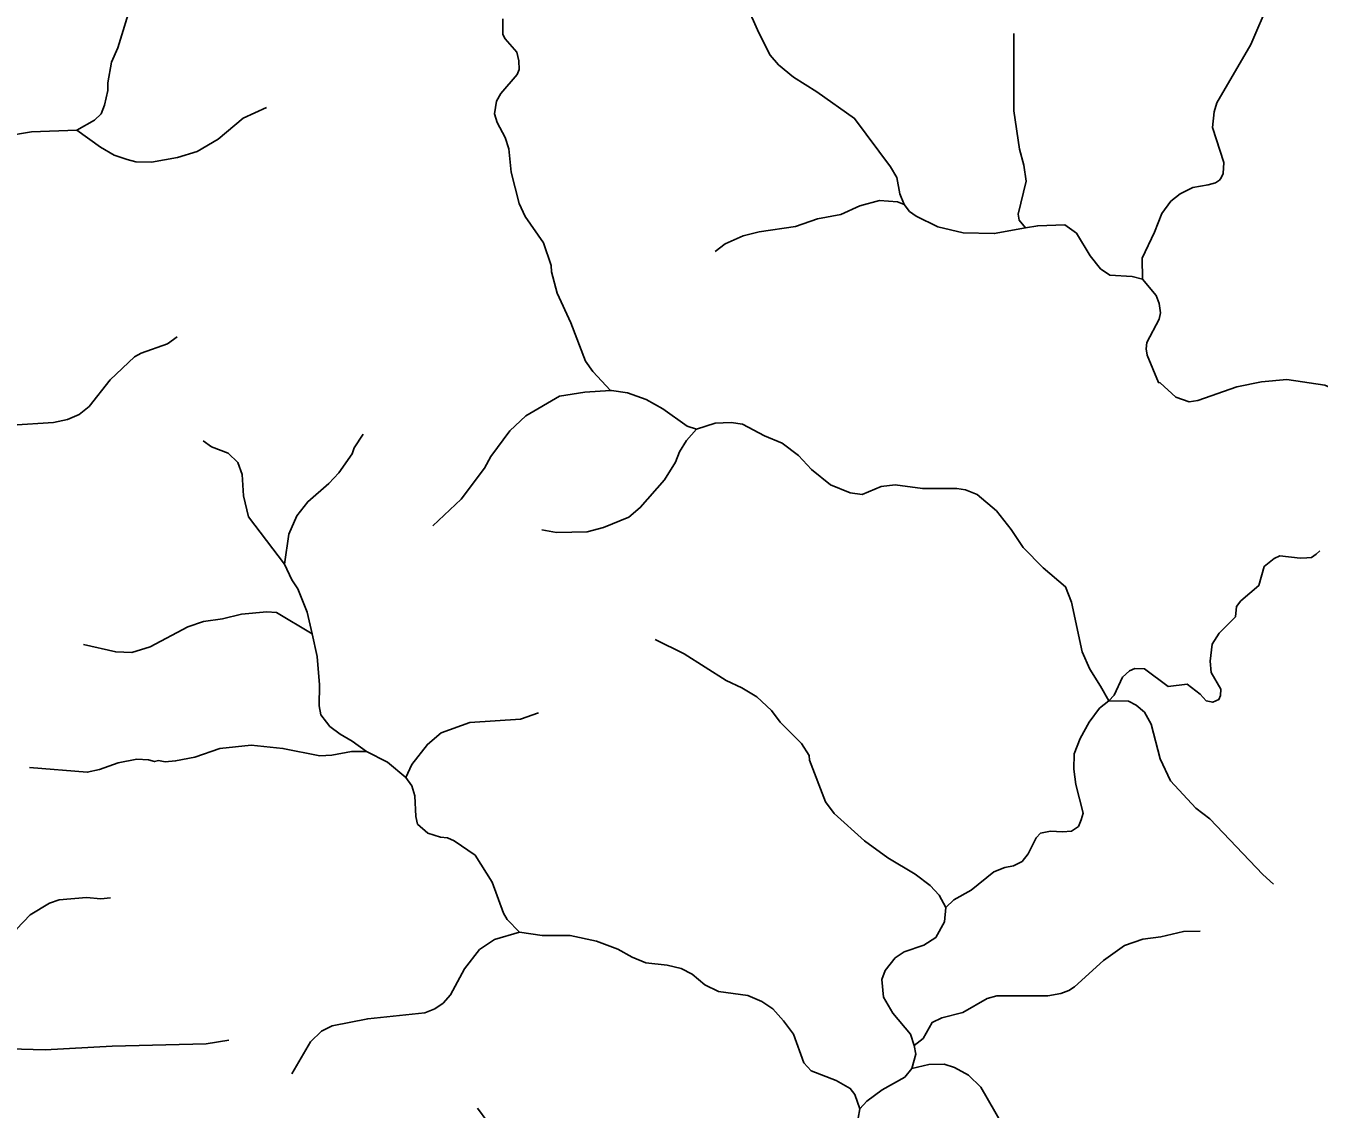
# Model space of a CAD drawing. Extents: x 500 to 555.2, y 9115.7 to 9171.
# Drawn here: x 504.79 to 510.22, y 9147.75 to 9152.3 of the extents above; entities that cross this region are included whole.
import ezdxf

# ---------------------------------------------------------------- set-up
doc = ezdxf.new("R2010")
doc.units = 0
doc.header["$LTSCALE"] = 0.064
doc.layers.add('7', color=7, linetype='Continuous', lineweight=25)

msp = doc.modelspace()

# ---------------------------------------------------------------- linework, layer by layer
at = {"layer": '7'}
for points in [[(505.6929, 9152.5807), (505.5549, 9152.5966), (505.4362, 9152.5919), (505.3969, 9152.5774), (505.3562, 9152.5515), (505.315, 9152.5105), (505.2341, 9152.4049), (505.1747, 9152.2086), (505.147, 9152.1488), (505.1324, 9152.0611), (505.132, 9152.0295), (505.1187, 9151.9677), (505.1036, 9151.9319), (505.0767, 9151.905), (505.002, 9151.8631)], [(507.7567, 9152.5184), (507.8647, 9152.2709), (507.9128, 9152.177), (507.9475, 9152.1371), (508.0112, 9152.0852), (508.1093, 9152.0243), (508.2671, 9151.9122), (508.4186, 9151.709), (508.4439, 9151.6644), (508.457, 9151.5952), (508.475, 9151.5501)], [(510.0071, 9152.4011), (509.9307, 9152.2224), (509.788, 9151.9778), (509.7762, 9151.9404), (509.7694, 9151.8745), (509.8175, 9151.7264), (509.8149, 9151.6811), (509.8061, 9151.6627), (509.7989, 9151.6526), (509.7822, 9151.6417), (509.7511, 9151.6338), (509.6874, 9151.6224), (509.6336, 9151.5955), (509.5947, 9151.5644), (509.5578, 9151.5125), (509.5268, 9151.4344), (509.4741, 9151.3249), (509.4766, 9151.237)], [(506.7906, 9152.3296), (506.7906, 9152.2645), (506.8004, 9152.2457), (506.8493, 9152.1897), (506.8579, 9152.1542), (506.8594, 9152.1175), (506.8504, 9152.097), (506.7827, 9152.0165), (506.7641, 9151.9842), (506.7561, 9151.9314), (506.7665, 9151.8951), (506.8005, 9151.8318), (506.8161, 9151.7838), (506.8253, 9151.6858), (506.8596, 9151.5546), (506.8837, 9151.5), (506.9617, 9151.3897), (506.9933, 9151.295), (506.9943, 9151.2685), (507.0184, 9151.1786), (507.0759, 9151.0532), (507.138, 9150.8932), (507.1686, 9150.8492), (507.2429, 9150.77)], [(508.9357, 9152.2693), (508.9362, 9151.9443), (508.9593, 9151.7835), (508.9784, 9151.7165), (508.9882, 9151.6484), (508.9542, 9151.5104), (508.9578, 9151.4842), (508.9845, 9151.4523)], [(505.7987, 9151.9582), (505.7004, 9151.9137), (505.5954, 9151.8251), (505.5073, 9151.7731), (505.4252, 9151.7486), (505.3148, 9151.7291), (505.2498, 9151.7293), (505.2133, 9151.7396), (505.1593, 9151.7575), (505.1016, 9151.791), (505.002, 9151.8631)], [(505.002, 9151.8631), (504.8109, 9151.8553), (504.6949, 9151.8358), (504.6152, 9151.8029)], [(507.6824, 9151.3537), (507.7234, 9151.3849), (507.7997, 9151.4186), (507.8671, 9151.4354), (508.0195, 9151.4581), (508.1114, 9151.4909), (508.2098, 9151.509), (508.2892, 9151.5451), (508.3712, 9151.5681), (508.4467, 9151.5617), (508.475, 9151.5501)], [(508.475, 9151.5501), (508.4974, 9151.5219), (508.5257, 9151.502), (508.6173, 9151.457), (508.7228, 9151.4323), (508.8534, 9151.4289), (508.9845, 9151.4523)], [(508.9845, 9151.4523), (509.036, 9151.4615), (509.1492, 9151.4648), (509.1984, 9151.4304), (509.2556, 9151.3348), (509.2997, 9151.2802), (509.3395, 9151.2533), (509.4329, 9151.2481), (509.4766, 9151.237)], [(509.4766, 9151.237), (509.533, 9151.1681), (509.5461, 9151.1353), (509.5514, 9151.0956), (509.5463, 9151.0686), (509.4937, 9150.9706), (509.4907, 9150.9452), (509.4956, 9150.9183), (509.5429, 9150.8031), (509.5498, 9150.8017), (509.6158, 9150.7415), (509.6715, 9150.7221), (509.7086, 9150.7281), (509.8724, 9150.7846), (509.9759, 9150.8056), (510.0816, 9150.8154), (510.2411, 9150.7925), (510.3204, 9150.758), (510.4232, 9150.6879), (510.447, 9150.6624), (510.4889, 9150.579), (510.4933, 9150.5051), (510.5053, 9150.4609)], [(505.423, 9150.9952), (505.3829, 9150.9655), (505.2722, 9150.9271), (505.2438, 9150.9105), (505.1424, 9150.8142), (505.0532, 9150.702), (505.0118, 9150.6693), (504.9632, 9150.6482), (504.9035, 9150.6352), (504.7294, 9150.6237), (504.5464, 9150.6424)], [(506.4965, 9150.2009), (506.615, 9150.3136), (506.7134, 9150.4431), (506.7397, 9150.4923), (506.82, 9150.6004), (506.8865, 9150.6634), (507.0284, 9150.7464), (507.135, 9150.7629), (507.2429, 9150.77)], [(507.2429, 9150.77), (507.2464, 9150.7702), (507.3133, 9150.7602), (507.3915, 9150.7314), (507.4616, 9150.6932), (507.5645, 9150.62), (507.603, 9150.607)], [(506.954, 9150.184), (507.0158, 9150.1742), (507.1443, 9150.1758), (507.213, 9150.1946), (507.3196, 9150.238), (507.3672, 9150.2783), (507.4687, 9150.3949), (507.5152, 9150.4691), (507.5324, 9150.5127), (507.5615, 9150.5594), (507.603, 9150.607)], [(507.603, 9150.607), (507.6824, 9150.632), (507.7484, 9150.635), (507.7964, 9150.628), (507.8895, 9150.5793), (507.9631, 9150.5488), (508.0322, 9150.4972), (508.0869, 9150.4377), (508.1662, 9150.373), (508.2486, 9150.3394), (508.2992, 9150.3336), (508.3783, 9150.366), (508.4369, 9150.3742), (508.5529, 9150.3577), (508.6965, 9150.3577), (508.7326, 9150.3527), (508.7823, 9150.3327), (508.8627, 9150.2638), (508.9251, 9150.1854), (508.9749, 9150.1105), (509.0585, 9150.0254), (509.1524, 9149.9458), (509.1773, 9149.8815), (509.2231, 9149.6722), (509.2546, 9149.5995), (509.3001, 9149.5278), (509.3344, 9149.4663)], [(505.5316, 9150.5582), (505.5666, 9150.5333), (505.6372, 9150.5061), (505.6784, 9150.4676), (505.6963, 9150.4174), (505.7011, 9150.3268), (505.7231, 9150.2388), (505.8734, 9150.0405)], [(506.2044, 9150.5869), (506.1658, 9150.5283), (506.1575, 9150.5044), (506.1024, 9150.4245), (506.0601, 9150.3793), (505.9712, 9150.3027), (505.925, 9150.2428), (505.8919, 9150.1664), (505.8734, 9150.0405)], [(510.2199, 9150.0972), (510.2054, 9150.0825), (510.1852, 9150.0682), (510.1662, 9150.0676), (510.1379, 9150.066), (510.053, 9150.0754), (510.029, 9150.0644), (509.9867, 9150.0304), (509.9642, 9149.951), (509.8888, 9149.8864), (509.8713, 9149.8623), (509.8671, 9149.8197), (509.7972, 9149.7508), (509.7678, 9149.7048), (509.7595, 9149.6335), (509.7644, 9149.5863), (509.805, 9149.5162), (509.8036, 9149.4885), (509.7965, 9149.4719), (509.7709, 9149.4609), (509.7437, 9149.4671), (509.7184, 9149.495), (509.663, 9149.5373), (509.5835, 9149.5266), (509.4837, 9149.6014), (509.4439, 9149.6029), (509.4216, 9149.5933), (509.3926, 9149.566), (509.3568, 9149.4911), (509.3344, 9149.4663)], [(505.8734, 9150.0405), (505.9048, 9149.9742), (505.9299, 9149.9365), (505.9689, 9149.8388), (505.9896, 9149.7478)], [(505.0302, 9149.7034), (505.1655, 9149.6724), (505.2334, 9149.6691), (505.3099, 9149.693), (505.4685, 9149.7771), (505.5341, 9149.8), (505.6128, 9149.8117), (505.6934, 9149.831), (505.7998, 9149.8411), (505.8402, 9149.8373), (505.9896, 9149.7478)], [(505.9896, 9149.7478), (506.0114, 9149.6524), (506.0211, 9149.5343), (506.0192, 9149.4451), (506.0267, 9149.4084), (506.0495, 9149.3765), (506.0637, 9149.3594), (506.1068, 9149.327), (506.1581, 9149.2976), (506.2186, 9149.2535)], [(507.4297, 9149.7243), (507.5511, 9149.6642), (507.7277, 9149.5522), (507.7944, 9149.5212), (507.8566, 9149.4834), (507.9185, 9149.4265), (507.9548, 9149.3773), (508.0441, 9149.2882), (508.0763, 9149.2371), (508.0773, 9149.2176), (508.1451, 9149.043), (508.1818, 9148.993), (508.3084, 9148.8796), (508.4063, 9148.8079), (508.521, 9148.7388), (508.585, 9148.6912), (508.6227, 9148.6502), (508.6505, 9148.5994)], [(509.3344, 9149.4663), (509.2958, 9149.436), (509.2518, 9149.3772), (509.2136, 9149.3087), (509.1889, 9149.2438), (509.1871, 9149.18), (509.1961, 9149.116), (509.2264, 9148.9947), (509.218, 9148.9669), (509.2071, 9148.9396), (509.1781, 9148.9194), (509.1405, 9148.9165), (509.0902, 9148.9192), (509.0476, 9148.9108), (509.0297, 9148.8915), (508.9958, 9148.8239), (508.9703, 9148.7915), (508.9342, 9148.7739), (508.8973, 9148.7668), (508.8512, 9148.7487), (508.7562, 9148.672), (508.6832, 9148.6313), (508.6505, 9148.5994)], [(510.0262, 9148.6969), (509.9816, 9148.7381), (509.7583, 9148.9713), (509.6996, 9149.0167), (509.5941, 9149.1304), (509.5496, 9149.2228), (509.5117, 9149.3689), (509.4846, 9149.4189), (509.4494, 9149.449), (509.4177, 9149.4655), (509.3344, 9149.4663)], [(506.9396, 9149.4161), (506.8648, 9149.3899), (506.6522, 9149.3751), (506.5319, 9149.3328), (506.474, 9149.2834), (506.408, 9149.1992), (506.3826, 9149.1452)], [(504.8026, 9149.1863), (505.0458, 9149.1671), (505.0976, 9149.1785), (505.175, 9149.2068), (505.2537, 9149.2213), (505.3033, 9149.2196), (505.3285, 9149.2115), (505.3454, 9149.2159), (505.3728, 9149.2113), (505.4165, 9149.2142), (505.4974, 9149.2308), (505.6029, 9149.267), (505.7336, 9149.2801), (505.8668, 9149.2668), (506.0223, 9149.2359), (506.0729, 9149.2388), (506.1549, 9149.2538), (506.2186, 9149.2535)], [(506.2186, 9149.2535), (506.3063, 9149.2086), (506.3826, 9149.1452)], [(506.3826, 9149.1452), (506.4087, 9149.1104), (506.4213, 9149.0685), (506.4247, 9148.9806), (506.4323, 9148.9494), (506.4762, 9148.9109), (506.5282, 9148.8947), (506.5576, 9148.8912), (506.5865, 9148.8785), (506.6739, 9148.8192), (506.7462, 9148.706), (506.7929, 9148.5751), (506.8086, 9148.5486), (506.8603, 9148.4951)], [(505.1435, 9148.6389), (505.102, 9148.636), (505.042, 9148.6404), (504.9278, 9148.6306), (504.8878, 9148.6174), (504.8059, 9148.5682), (504.7492, 9148.5086), (504.6799, 9148.3507), (504.6793, 9148.3332), (504.6383, 9148.1985), (504.6283, 9148.1265), (504.6057, 9148.0456), (504.5646, 9147.9763)], [(508.6505, 9148.5994), (508.6453, 9148.5382), (508.6082, 9148.4735), (508.5584, 9148.4405), (508.4754, 9148.4132), (508.4374, 9148.3876), (508.3962, 9148.3347), (508.3816, 9148.297)], [(505.9041, 9147.9002), (505.9823, 9148.0345), (506.0295, 9148.0793), (506.0741, 9148.102), (506.223, 9148.1319), (506.4625, 9148.1566), (506.5044, 9148.1741), (506.5399, 9148.1979), (506.5707, 9148.232), (506.6293, 9148.342), (506.6929, 9148.4231), (506.7554, 9148.4652), (506.8603, 9148.4951)], [(506.8603, 9148.4951), (506.955, 9148.4815), (507.0726, 9148.4812), (507.1842, 9148.4583), (507.2734, 9148.4237), (507.3332, 9148.3904), (507.3903, 9148.3667), (507.4801, 9148.3565), (507.5391, 9148.3432), (507.5855, 9148.3192), (507.6382, 9148.2739), (507.6953, 9148.247), (507.8192, 9148.2289), (507.8773, 9148.2037), (507.9238, 9148.1729), (507.9694, 9148.1236), (508.0107, 9148.0673), (508.0541, 9147.9462), (508.0849, 9147.9138), (508.1895, 9147.8721), (508.249, 9147.8392), (508.2676, 9147.8134), (508.289, 9147.7538)], [(509.7174, 9148.4995), (509.6485, 9148.4978), (509.5528, 9148.4764), (509.4768, 9148.4664), (509.4007, 9148.4395), (509.3123, 9148.3771), (509.191, 9148.2657), (509.1673, 9148.2501), (509.1332, 9148.2382), (509.0784, 9148.2287), (508.8639, 9148.2286), (508.824, 9148.217), (508.7216, 9148.1577), (508.633, 9148.1358), (508.5932, 9148.1166), (508.5547, 9148.0495), (508.5179, 9148.0199)], [(508.3816, 9148.297), (508.3884, 9148.2222), (508.4273, 9148.1553), (508.5021, 9148.0665), (508.5179, 9148.0199)], [(505.6399, 9148.0419), (505.5445, 9148.027), (505.1508, 9148.0171), (504.8696, 9148.0008), (504.7191, 9148.0055), (504.6319, 9147.9941), (504.5646, 9147.9763)], [(508.5179, 9148.0199), (508.5239, 9147.9837), (508.5079, 9147.9227)], [(509.1198, 9147.4831), (509.0721, 9147.4973), (509.0061, 9147.5407), (508.937, 9147.6044), (508.8889, 9147.6738), (508.8877, 9147.6868), (508.7966, 9147.8449), (508.7457, 9147.8957), (508.6873, 9147.9273), (508.6439, 9147.9415), (508.5792, 9147.94), (508.5079, 9147.9227)], [(508.5079, 9147.9227), (508.4782, 9147.8868), (508.3828, 9147.8335), (508.3182, 9147.7862), (508.289, 9147.7538)], [(506.6841, 9147.7562), (506.8142, 9147.5803), (506.8863, 9147.5275), (506.9102, 9147.4922), (506.9236, 9147.4567), (506.934, 9147.3764), (506.9641, 9147.3073), (506.9773, 9147.2616), (506.9777, 9147.1823), (507.0098, 9147.0786), (507.0547, 9147.004), (507.1064, 9146.939), (507.2406, 9146.6659), (507.286, 9146.5958), (507.3038, 9146.5429)], [(508.289, 9147.7538), (508.2823, 9147.7139), (508.2864, 9147.6684), (508.329, 9147.4716), (508.339, 9147.3839), (508.3321, 9147.3128), (508.2896, 9147.2348), (508.2536, 9147.2053), (508.1855, 9147.1831), (508.1277, 9147.1657), (508.0954, 9147.1353)]]:
    msp.add_lwpolyline(points, dxfattribs=at)

doc.saveas('drawing.dxf')
